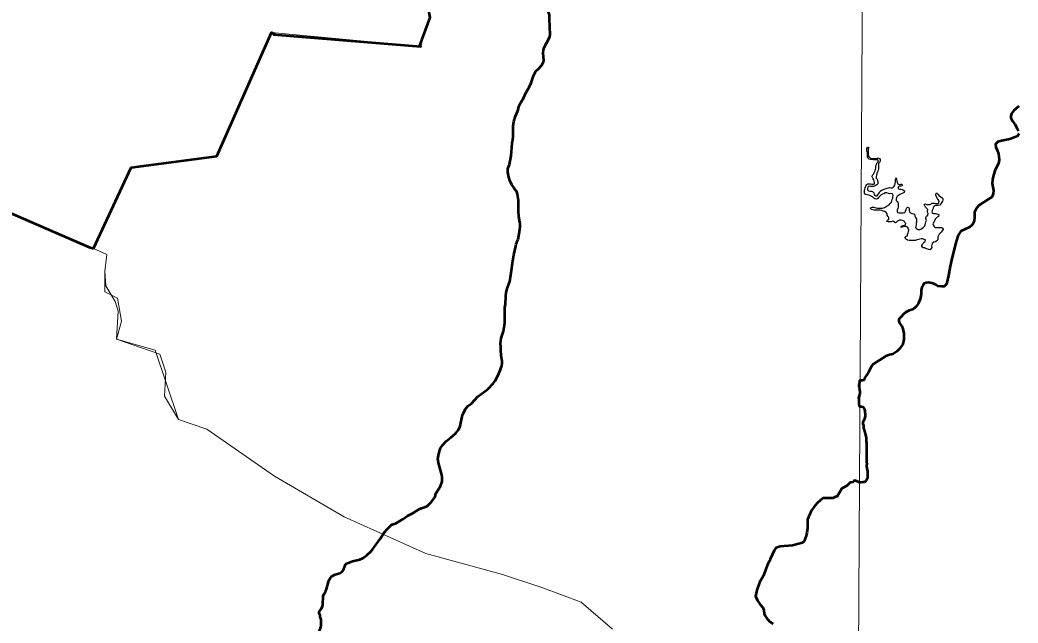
# Model space of a CAD drawing. Extents: x 553962 to 842807, y 8883888 to 9032388.
# Drawn here: x 809983 to 813925, y 9012211 to 9014591 of the extents above; entities that cross this region are included whole.
import ezdxf

# ---------------------------------------------------------------- set-up
doc = ezdxf.new("R2010")
doc.units = 0
doc.header["$LTSCALE"] = 160
doc.layers.add('60', color=7, linetype='Continuous', lineweight=13)

msp = doc.modelspace()

# ---------------------------------------------------------------- linework, layer by layer
at = {"layer": '60', "lineweight": 53}
msp.add_line((813295.6, 9013102.2), (813295.6, 9013102), dxfattribs=at)
at = {"layer": '60'}
for points in [[(813360.1, 9023569.2), (813315.9, 9015692.6), (813281.3, 9009840.4)], [(814058.4, 9015243.5), (813689.8, 9015320.5), (813533.2, 9015315.6), (811928.5, 9015311.7), (811551.6, 9014808.3), (811596.4, 9014776), (811583.4, 9014704.4), (811603.4, 9014600.9), (811582.8, 9014545.7), (811565.9, 9014486.8), (810976.4, 9014541.8), (810760.4, 9014054), (810422.8, 9014008.5), (810274.1, 9013689.6)], [(807515.6, 9014807.6), (807625.1, 9014740.5), (808178.2, 9014159.6), (808663, 9013964.7), (808733.5, 9013946.8), (808807.5, 9013941.2), (808889.7, 9013945.1), (808941.4, 9013950.6), (809001.5, 9013958.3), (809059.4, 9013966.1), (809097.7, 9013971.7), (809151.8, 9013980.8), (809202.2, 9013990.8), (809260.4, 9014004.8), (809324.9, 9014024.7), (809391.6, 9014051.6), (809431.2, 9014071.8), (809524.1, 9014130.6), (809755.2, 9013911.2), (810274.1, 9013689.6)], [(810274.1, 9013689.6), (810326.7, 9013666), (810318.4, 9013600.2), (810318.4, 9013518.1), (810367.7, 9013493.4), (810384.2, 9013403), (810363.8, 9013331), (810517.5, 9013288.4), (810608.8, 9013014.6), (810721.1, 9012976.7), (810988.1, 9012790.3), (811263.5, 9012630.7), (811586.1, 9012485.8), (811888.6, 9012402.7), (812043.7, 9012350.9), (812199.7, 9012293.3), (812323, 9012186.5)], [(810274.1, 9013689.6), (810326.7, 9013666), (810318.4, 9013600.2), (810322.5, 9013541.4), (810359.1, 9013480), (810371.6, 9013441.5), (810363.8, 9013331), (810534.9, 9013271.9), (810559.4, 9013200.9), (810554.2, 9013106.4), (810608.8, 9013014.6), (810721.1, 9012976.7), (810988.1, 9012790.3), (811263.5, 9012630.7), (811586.1, 9012485.8), (811888.6, 9012402.7), (812043.7, 9012350.9), (812199.7, 9012293.3), (812323, 9012186.5)]]:
    msp.add_lwpolyline(points, dxfattribs=at)
at = {"layer": '60', "lineweight": 35}
msp.add_lwpolyline([(807515.6, 9014807.6), (807625.1, 9014740.5), (808178.2, 9014159.6), (808663, 9013964.7), (808733.5, 9013946.8), (808807.5, 9013941.2), (808889.7, 9013945.1), (808941.4, 9013950.6), (809001.5, 9013958.3), (809059.4, 9013966.1), (809097.7, 9013971.7), (809151.8, 9013980.8), (809202.2, 9013990.8), (809260.4, 9014004.8), (809324.9, 9014024.7), (809391.6, 9014051.6), (809431.2, 9014071.8), (809524.1, 9014130.6), (809755.2, 9013911.2), (810274.1, 9013689.6)], dxfattribs=at)
at = {"layer": '60', "lineweight": 53}
for points in [[(811562.2, 9014490.5), (811603.4, 9014600.9), (811583.4, 9014704.4), (811596.4, 9014776), (811551.6, 9014808.3)], [(812029.2, 9014397.1), (812042.8, 9014411.4), (812047.5, 9014418), (812051.2, 9014425.6), (812052.3, 9014431.6), (812049.3, 9014460.3), (812050.8, 9014472.7), (812054.1, 9014482.1), (812062.1, 9014499), (812072.2, 9014516.3), (812075.8, 9014525.8), (812077.4, 9014533.3), (812075.5, 9014562.1), (812075.7, 9014573.7), (812074.2, 9014585.3), (812074.2, 9014611), (812071, 9014623.1)], [(810274.1, 9013689.6), (810422.8, 9014008.5), (810760.4, 9014054), (810976.4, 9014541.8), (810988.1, 9014535.1), (810983.9, 9014534), (811565.9, 9014486.8), (811562.2, 9014490.5)], [(812005.3, 9014350.1), (812009.6, 9014367.1), (812012.2, 9014373.7), (812021.2, 9014388.7), (812029.2, 9014397.1)], [(811965.1, 9014271.9), (811971.3, 9014281.8), (811980.7, 9014303.5), (811994.3, 9014325.5), (811994.3, 9014325.5), (812002.8, 9014342.9), (812005.3, 9014350.1)], [(811950.2, 9014236.8), (811954, 9014249.5), (811955.4, 9014252.6)], [(811955.4, 9014252.6), (811961.3, 9014265.9), (811965.1, 9014271.9)], [(813928, 9014251), (813909, 9014234.2), (813898.8, 9014221.8), (813896.6, 9014213), (813897.3, 9014204.2), (813903.9, 9014191.1), (813911.9, 9014180.1), (813922.1, 9014162.6), (813927.2, 9014153.8)], [(811927.5, 9014107.1), (811928.2, 9014109.7), (811930.7, 9014130.3), (811930.9, 9014172.5), (811933.8, 9014190.3), (811940.1, 9014211.9), (811947.8, 9014229.1), (811950.2, 9014236.8)], [(809526.7, 9014132.4), (809755.2, 9013911.2), (810257, 9013694.6), (810274.1, 9013689.6)], [(813929.4, 9014142.9), (813922.9, 9014132.6), (813909.7, 9014126.8), (813892.9, 9014121), (813859.4, 9014114.4), (813845.5, 9014110), (813836.7, 9014101.2), (813837.5, 9014088.8), (813843.3, 9014077.1), (813847.7, 9014062.5), (813850.6, 9014039.1), (813847.7, 9014024.5), (813834.5, 9013999.7), (813828, 9013978.5), (813824.3, 9013961.7), (813823.6, 9013945.6), (813825.8, 9013931), (813828.7, 9013917.8), (813826.5, 9013904.7), (813822.1, 9013891.5), (813809, 9013884.2), (813771.8, 9013860.1), (813761.6, 9013847.7)], [(811952, 9013836.9), (811952, 9013878.2), (811948.8, 9013902.7), (811945, 9013913.6), (811942.9, 9013917), (811937.4, 9013922.2), (811934, 9013929.3), (811926, 9013940.7), (811917.9, 9013957.1), (811914, 9013970.3), (811910.1, 9013990.3), (811910.6, 9014004.5), (811916.7, 9014020.2), (811923.8, 9014054.4), (811926.9, 9014104.6), (811927.5, 9014107.1)], [(811957.8, 9013792.7), (811953.5, 9013815.3), (811952, 9013836.9)], [(813761.6, 9013847.7), (813753.5, 9013832.3), (813753.5, 9013812.6), (813752.2, 9013796.5), (813745.9, 9013784.5), (813741.1, 9013779.7), (813733.9, 9013773.8), (813710.5, 9013762.9), (813698.8, 9013757.1), (813689.3, 9013741.7), (813681.3, 9013716.9), (813665.3, 9013655.3), (813657.1, 9013620), (813650.6, 9013583.2), (813644.1, 9013554), (813641.9, 9013546.7), (813633.8, 9013539.3), (813624.3, 9013539.3), (813609, 9013540.8), (813600.3, 9013545.2), (813592.2, 9013550.3), (813584.9, 9013552.5), (813569.6, 9013554.7), (813562.3, 9013554), (813553.5, 9013551), (813550.6, 9013544.5), (813544.8, 9013536.4), (813542.6, 9013523.3), (813541.9, 9013508.7), (813539, 9013488.9), (813530.2, 9013470.7), (813522.2, 9013459.7), (813509, 9013448.8), (813495.2, 9013444.4), (813481.5, 9013437.8), (813471.8, 9013429), (813463, 9013419.5), (813454.3, 9013410), (813454.3, 9013402), (813456.5, 9013394.7), (813466, 9013383), (813470.3, 9013372), (813474.7, 9013353.8), (813474.7, 9013329.7), (813470.3, 9013311.4), (813458.7, 9013294.6), (813446.2, 9013282.9), (813430.2, 9013272.7), (813417.1, 9013269), (813403.2, 9013264.6), (813353.6, 9013233.2), (813347, 9013224.4), (813333.2, 9013198.1), (813318.1, 9013178), (813317.2, 9013170), (813311.4, 9013168), (813300.9, 9013168.8)], [(811950.4, 9013725.1), (811955, 9013746.8), (811959.2, 9013775), (811958.8, 9013787.5), (811957.8, 9013792.7)], [(811931.2, 9013647.9), (811933.5, 9013664.6), (811937.1, 9013681.6), (811942.1, 9013698.2), (811943.4, 9013706.1), (811950, 9013723.2), (811950.4, 9013725.1)], [(811917.9, 9013559.4), (811925.9, 9013611.3), (811926.5, 9013622), (811931.2, 9013647.9)], [(811902.7, 9013501.9), (811904, 9013513.7), (811907.5, 9013530.7), (811917.9, 9013559.4)], [(811692.6, 9012949.9), (811704, 9012960.2), (811714.6, 9012973.1), (811721.4, 9012987.8), (811731.6, 9013032.8), (811734.3, 9013039.6), (811743.3, 9013056.6), (811753.9, 9013068.7), (811766.3, 9013078.1), (811791.5, 9013105.2), (811821, 9013126.2), (811831.7, 9013135.2), (811852, 9013156.6), (811860.6, 9013167.6), (811868.3, 9013181.1), (811874.1, 9013196.4), (811881.4, 9013211.8), (811885.8, 9013225.7), (811888, 9013237.3), (811888, 9013243.8), (811883.7, 9013267.1), (811881.8, 9013289.4), (811882.8, 9013302.7), (811880.9, 9013313.8), (811883.8, 9013335.5), (811893.2, 9013363), (811897.4, 9013386.5), (811898.1, 9013397.7), (811897.7, 9013439.4), (811898.8, 9013456.5), (811900.8, 9013469.4), (811902.5, 9013499.9), (811902.7, 9013501.9)], [(813295.6, 9013102), (813296.9, 9013089.1), (813296, 9013084.2), (813296.5, 9013076.9), (813297.2, 9013067.8), (813300.3, 9013065.7)], [(813300.3, 9013065.7), (813306.4, 9013065.7), (813312.5, 9013064.2), (813317.1, 9013058.5), (813319.1, 9013053.9), (813320.5, 9013047.3), (813320.5, 9013042.2), (813321, 9013037.1), (813321.5, 9013031.5), (813321.4, 9013025.9), (813319.3, 9013020.3), (813318.8, 9013014.2), (813315.3, 9013010.7), (813311.7, 9013002.5), (813312.1, 9012997.4), (813315.1, 9012991.8), (813315, 9012986.7), (813315, 9012980.1), (813318.5, 9012968.3), (813322.5, 9012954.1), (813323.9, 9012947.4), (813325.4, 9012941.8), (813325.9, 9012935.7), (813325.8, 9012928.1), (813326.3, 9012923), (813326.8, 9012917.4), (813327.2, 9012911.8), (813327.2, 9012905.1), (813327.2, 9012899.5), (813327.1, 9012893.4), (813327.1, 9012887.8), (813327, 9012881.7), (813327, 9012875.1), (813326.9, 9012867.9), (813326.9, 9012862.3), (813326.9, 9012855.7), (813326.8, 9012847.6), (813327.3, 9012839.9), (813327.2, 9012833.8), (813327.2, 9012827.2), (813327.6, 9012822.1), (813329.1, 9012815.5), (813330.1, 9012809.3), (813330.6, 9012802.2), (813330.5, 9012796.6), (813330.5, 9012790.5), (813330.4, 9012784.9), (813327.9, 9012779.3), (813325.8, 9012773.7), (813322.7, 9012769.7), (813317.1, 9012767.7), (813311.5, 9012766.7), (813304.4, 9012766.2), (813298.5, 9012766.2)], [(811453, 9012599.8), (811468.5, 9012605.1), (811495.1, 9012620.8), (811514.2, 9012634.3), (811534.5, 9012645), (811559.8, 9012661), (811569.4, 9012665), (811584.8, 9012669.9), (811592.8, 9012674.1), (811609.1, 9012689.2), (811622.8, 9012709.3), (811625.7, 9012721.8), (811643.6, 9012751.8), (811650.3, 9012769.2), (811651.2, 9012785.4), (811649.7, 9012796.5), (811637.7, 9012838.1), (811633.6, 9012859.2), (811636.9, 9012878.7), (811641.1, 9012893.3), (811644.2, 9012901.3), (811651.5, 9012912.9), (811666.1, 9012928.8), (811684.7, 9012942.8), (811692.6, 9012949.9)], [(813248.6, 9012752.3), (813229.6, 9012742.2), (813210.5, 9012710.8), (813203.9, 9012709), (813194, 9012704.6), (813156, 9012703.6), (813144.8, 9012696), (813131.3, 9012684.9), (813118.2, 9012668.7), (813108.2, 9012653.7), (813103.1, 9012640.8), (813098.4, 9012632.7), (813094.1, 9012619.6), (813093.1, 9012586.2), (813091.4, 9012567.7), (813088.5, 9012555.7), (813079.9, 9012534.6), (813073.7, 9012527.8), (813054.7, 9012522), (813034.2, 9012517.7), (812986, 9012512.7), (812973.6, 9012509.9), (812970.3, 9012508.5), (812967.4, 9012505.9), (812961.9, 9012497.6), (812946.8, 9012464), (812945.2, 9012458.5), (812936.3, 9012445.5), (812918.2, 9012396.7), (812903.7, 9012370.8), (812893, 9012340.6), (812888.3, 9012317.7), (812895.8, 9012300.3), (812906.4, 9012284.5), (812914.2, 9012275.2), (812916.6, 9012272.8), (812918, 9012269.3)], [(813298.5, 9012766.2), (813281.4, 9012773.4), (813276.6, 9012772.4), (813272.4, 9012767.7), (813261.9, 9012765.8), (813248.6, 9012752.3), (813248.6, 9012752.3)], [(811270.3, 9012444.3), (811270.5, 9012444.6), (811296.2, 9012455.2), (811326, 9012462.3), (811337.1, 9012467.9), (811352.7, 9012479.5), (811368.3, 9012493.4), (811375.9, 9012501.2), (811375.9, 9012501.2), (811406, 9012543.3), (811423.1, 9012570.3), (811434.5, 9012583.3), (811452.2, 9012599.5), (811453, 9012599.8)], [(811190.8, 9012338.6), (811194.2, 9012345.3), (811201.2, 9012374.3), (811203.1, 9012379.7), (811209.1, 9012389.9), (811213.8, 9012394.9), (811220.2, 9012399.4), (811228.6, 9012403.2), (811247, 9012408.6), (811255.6, 9012414.1), (811258.6, 9012417.8), (811262.8, 9012425.2), (811270.3, 9012444.3)], [(811168.7, 9012236.2), (811169, 9012242.5), (811165.5, 9012249.9), (811165.5, 9012255.4), (811167.8, 9012260.2), (811174.3, 9012269.2), (811177.7, 9012277.6), (811179.1, 9012283.7), (811181.1, 9012317.8), (811184.7, 9012326.9), (811184.7, 9012326.9), (811190.8, 9012338.6)], [(811091.4, 9012106.7), (811091.5, 9012106.9), (811109.7, 9012116), (811120.5, 9012124.1), (811142.5, 9012147.4), (811155.3, 9012162.6), (811161.8, 9012173.8), (811168.4, 9012187.7), (811171.2, 9012195.5), (811172.6, 9012203), (811173.3, 9012225.9), (811168.7, 9012235.8), (811168.7, 9012236.2)], [(812918, 9012269.3), (812920.5, 9012262), (812922.8, 9012247.6), (812926.2, 9012239.2), (812931.8, 9012231.5), (812943.9, 9012217.8), (812957.4, 9012207.7)]]:
    msp.add_lwpolyline(points, dxfattribs=at)
at = {"layer": '60', "lineweight": 25}
for points in [[(813413.9, 9013906.8), (813407.3, 9013908.9), (813400.7, 9013909), (813395.1, 9013905.5), (813389.6, 9013903.4), (813384.7, 9013901.4), (813380.1, 9013897.1), (813374.3, 9013890.4), (813371.4, 9013885.8), (813366.4, 9013884.2), (813359.8, 9013884.8), (813355.3, 9013888.4), (813350.7, 9013893), (813345.7, 9013896.1), (813340.1, 9013898.1), (813334, 9013899.7), (813328.9, 9013900.8), (813323.3, 9013902.8), (813319.3, 9013906.9), (813319.3, 9013912), (813319.3, 9013917.6), (813319.4, 9013922.7), (813321, 9013928.3), (813323, 9013932.9), (813325.1, 9013937.5), (813327.2, 9013942), (813331.7, 9013944), (813337.3, 9013944.5), (813342.9, 9013944.5), (813348, 9013942.4), (813354.1, 9013942.4), (813358.7, 9013944.4), (813358.7, 9013950), (813356.7, 9013954.6), (813355.2, 9013960.7), (813351.7, 9013966.3), (813349.2, 9013971.9), (813350.8, 9013978), (813353.9, 9013982.1), (813357.5, 9013987.2), (813359, 9013992.8), (813361.1, 9013998.3), (813363.2, 9014004.5), (813363.2, 9014010.6), (813363.8, 9014015.7), (813365.8, 9014020.2), (813367.4, 9014025.3), (813371.5, 9014029.4), (813374.6, 9014033.9), (813371.6, 9014038.5), (813366, 9014039.1), (813358.8, 9014039.1), (813352.7, 9014039.2), (813347.7, 9014040.7), (813342.6, 9014039.7), (813336, 9014041.3), (813333, 9014046.4), (813331, 9014051.5), (813331, 9014057.6), (813330.5, 9014063.2), (813330.6, 9014068.3), (813328.6, 9014072.9), (813328.1, 9014079.1), (813328.6, 9014084.1), (813331.2, 9014089.7), (813335.8, 9014087.7), (813333.7, 9014083.1), (813333.2, 9014076.5), (813333.1, 9014070.4), (813333.1, 9014064.8), (813333.6, 9014059.7), (813335, 9014054), (813338.1, 9014048.9), (813342.6, 9014045.3), (813348.2, 9014044.3), (813355.8, 9014044.2), (813362.4, 9014044.2), (813367.5, 9014044.7), (813372.6, 9014046.7), (813378.2, 9014044.6), (813380.2, 9014040), (813380.7, 9014034.4), (813378.1, 9014028.3), (813374.5, 9014024.8), (813374, 9014019.7), (813374.4, 9014013), (813374.4, 9014008), (813374.3, 9014002.3), (813372.3, 9013997.3), (813370.2, 9013992.2), (813368.1, 9013985.6), (813366.6, 9013977.9), (813364.5, 9013972.9), (813365, 9013967.3), (813368.5, 9013962.1), (813370.5, 9013957.5), (813371, 9013951.4), (813370.9, 9013944.3), (813367.8, 9013940.2), (813361.2, 9013936.2), (813353.5, 9013934.2)], [(813353.5, 9013934.2), (813347.9, 9013933.7), (813342.9, 9013934.3), (813336.2, 9013934.8), (813331.7, 9013931.8), (813330.6, 9013926.2), (813330.6, 9013921.1), (813334.1, 9013917), (813340.7, 9013914.9), (813346.8, 9013914.9), (813349.7, 9013914.5), (813355.7, 9013908.5), (813357.2, 9013903.3), (813358.6, 9013899.6), (813363.5, 9013897), (813368.5, 9013896.4), (813371.6, 9013900.5), (813374.7, 9013906.1), (813377.8, 9013910.1), (813380.4, 9013915.2), (813386.5, 9013919.2), (813390.7, 9013920.5), (813396.6, 9013922.7), (813404.8, 9013926.4), (813417.6, 9013929.7), (813422.7, 9013929.2), (813427.8, 9013928.1), (813431.8, 9013931.2), (813435.9, 9013934.7), (813438.5, 9013939.3), (813440.1, 9013945.9), (813441.2, 9013952), (813441.2, 9013957.6), (813441.7, 9013963.2), (813443.8, 9013967.8), (813445.3, 9013961.7), (813446.3, 9013956.6), (813447.2, 9013949.9), (813450.8, 9013944.8), (813455.3, 9013942.2), (813461.4, 9013942.7), (813466.5, 9013942.7), (813468.5, 9013937.6), (813462.9, 9013935.6), (813457.3, 9013935.1), (813452.7, 9013932.1), (813450.6, 9013926.5), (813456.7, 9013923.4), (813462.8, 9013922.8), (813467.9, 9013921.8), (813472.5, 9013919.7), (813477, 9013917.1), (813474.9, 9013910), (813470.3, 9013907), (813464.2, 9013905), (813458.6, 9013902), (813453, 9013898.9), (813447.4, 9013895.9), (813445.3, 9013890.3), (813443.7, 9013884.7), (813443.7, 9013878.6), (813447.2, 9013874.5), (813450.2, 9013870.4), (813451.2, 9013864.3), (813452.2, 9013857.7), (813452.2, 9013852.6), (813450.6, 9013847.5), (813448, 9013840.9), (813447.5, 9013835.8), (813449.5, 9013831.2), (813455.6, 9013830.2), (813461.7, 9013830.1), (813466.8, 9013830.1), (813471.8, 9013830.1), (813478, 9013831), (813481, 9013836.6), (813483.1, 9013842.7), (813484.2, 9013848.8), (813488.3, 9013852.4), (813493.3, 9013850.8), (813495.3, 9013844.7), (813495.8, 9013839.6), (813496.8, 9013834), (813500.3, 9013830.4), (813505.9, 9013827.8), (813514, 9013826.2), (813517.6, 9013821.6), (813518, 9013816.5), (813520, 9013811.4), (813523.6, 9013804.8), (813523.5, 9013798.7), (813523.5, 9013793.6), (813523.4, 9013788.5), (813523.4, 9013782.3), (813521.3, 9013777.3), (813520.3, 9013772.2), (813524.3, 9013766.6), (813530.9, 9013764.5), (813537, 9013763.9), (813541.6, 9013765.9), (813546.7, 9013770)], [(813578.7, 9013683.7), (813572.6, 9013685.2), (813563.9, 9013688.4), (813556.3, 9013691.5), (813550.7, 9013692), (813545.2, 9013695.6), (813545.2, 9013700.7), (813547.8, 9013705.3), (813550.9, 9013710.3), (813554.5, 9013713.9), (813558.6, 9013716.9), (813560.1, 9013723), (813555, 9013725.1), (813549, 9013726.7), (813543.4, 9013726.7), (813537.8, 9013726.2), (813532.2, 9013724.2), (813525.5, 9013723.2), (813519.9, 9013721.2), (813512.8, 9013720.3), (813507.2, 9013720.3), (813501.6, 9013720.3), (813495.5, 9013720.4), (813488.9, 9013721.5), (813484.8, 9013724.5), (813480.8, 9013727.6), (813478.8, 9013732.2), (813483.4, 9013737.3), (813488, 9013739.3), (813488.5, 9013744.4), (813490.6, 9013751), (813492.7, 9013755.6), (813493.2, 9013763.2), (813491.3, 9013768.8), (813488.2, 9013773.4), (813483.7, 9013775.5), (813478.6, 9013775.5), (813473, 9013775), (813467.4, 9013773.5), (813462.3, 9013773.1), (813464.4, 9013778.1), (813470, 9013780.2), (813475.6, 9013780.6), (813480.7, 9013782.1), (813482.2, 9013787.2), (813478.7, 9013792.3), (813475.2, 9013796.9), (813469.1, 9013799.5), (813463.5, 9013801.1), (813456.9, 9013801.1), (813448.7, 9013797.6), (813445.6, 9013792.5), (813440.6, 9013791), (813435, 9013794.1), (813430.4, 9013797.2), (813424.3, 9013794.7), (813417.7, 9013794.2), (813412.1, 9013794.3), (813407, 9013795.8), (813409.6, 9013800.9), (813414.2, 9013805), (813414.7, 9013810), (813411.7, 9013815.2), (813408.2, 9013821.3), (813408.2, 9013826.4), (813404.2, 9013831), (813398.6, 9013835.1), (813393.1, 9013836.7), (813387, 9013838.8), (813380.9, 9013840.3), (813375.8, 9013840.3), (813369.2, 9013840.4), (813363.1, 9013840.4), (813357, 9013841), (813351.9, 9013841.5), (813346.3, 9013843.6), (813342.3, 9013846.7), (813344.3, 9013851.2), (813349.4, 9013852.7), (813355, 9013852.7), (813360.1, 9013851.2), (813365.2, 9013849.1), (813370.2, 9013848), (813376.3, 9013848), (813383, 9013847.9), (813389.6, 9013847.9), (813397.2, 9013850.4), (813404.4, 9013854.4), (813412, 9013860), (813416.6, 9013862), (813420.7, 9013866.6), (813424.8, 9013871.6), (813426.4, 9013877.2), (813428.5, 9013882.3), (813430, 9013887.4), (813431.1, 9013893.5), (813432.1, 9013898.6), (813430.1, 9013903.7), (813425.6, 9013905.7), (813418.4, 9013904.3), (813413.9, 9013906.8)], [(813546.7, 9013770), (813551.8, 9013773.5), (813556.4, 9013778.1), (813558, 9013783.2), (813559.6, 9013788.7), (813561.6, 9013793.8), (813563.3, 9013800), (813561.2, 9013807.1), (813561.3, 9013810), (813563.8, 9013816.2), (813569.2, 9013821), (813570, 9013827.4), (813568, 9013832), (813567.5, 9013837.1), (813568.6, 9013842.7), (813564, 9013847.8), (813560, 9013851.9), (813557.5, 9013857), (813554.5, 9013862.6), (813558.3, 9013864.9), (813565.2, 9013863.1), (813570.2, 9013863), (813575.8, 9013863), (813580.9, 9013863.5), (813585.2, 9013867.8), (813588.1, 9013868.5), (813594.7, 9013868.5), (813600.8, 9013866.9), (813607.9, 9013866.9), (813612.5, 9013869.4), (813613.6, 9013876), (813610, 9013882.1), (813605.5, 9013888.3), (813603.5, 9013892.9), (813601, 9013899), (813600.5, 9013904.1), (813602.6, 9013908.7), (813608.1, 9013903), (813613.2, 9013896.4), (813618.2, 9013893.8), (813623.8, 9013890.2), (813628.4, 9013886.6), (813628.3, 9013881.5), (813626.8, 9013876.4), (813623.7, 9013872.4), (813620.1, 9013865.8), (813616, 9013859.7), (813608.1, 9013859), (813599.8, 9013858.4), (813592.6, 9013855.5), (813590.2, 9013850.1), (813588.4, 9013844.6), (813585.8, 9013839.5), (813584.3, 9013834.4), (813585.8, 9013828.8), (813591.3, 9013827.2), (813599.5, 9013826.7), (813604.6, 9013826.2), (813611.7, 9013823), (813611.1, 9013815.9), (813606, 9013812.9), (813601.4, 9013808.3), (813598.3, 9013804.3), (813594.7, 9013798.2), (813592.6, 9013793.6), (813589.6, 9013789.6), (813589.2, 9013786.1), (813591, 9013780.4), (813594, 9013775.8), (813598.1, 9013771.7), (813604.2, 9013771.6), (813611.3, 9013772.1), (813618.4, 9013772.6), (813623.5, 9013772), (813628.6, 9013770), (813629.6, 9013764.9), (813626, 9013759.3), (813621.9, 9013754.2), (813617.8, 9013749.1), (813614.2, 9013745.1), (813611.1, 9013740.5), (813608, 9013734.9), (813608, 9013728.8), (813608.4, 9013723.7), (813604.8, 9013719.2), (813598.7, 9013715.1), (813592.6, 9013713.7), (813586, 9013709.1), (813584.4, 9013704), (813582.8, 9013698.9), (813584.8, 9013693.3), (813578.7, 9013683.7)], [(811917.9, 9013559.4), (811925.9, 9013611.3), (811926.5, 9013622), (811931.2, 9013647.9)], [(811902.7, 9013501.9), (811904, 9013513.7), (811907.5, 9013530.7), (811917.9, 9013559.4)], [(811692.6, 9012949.9), (811704, 9012960.2), (811714.6, 9012973.1), (811721.4, 9012987.8), (811731.6, 9013032.8), (811734.3, 9013039.6), (811743.3, 9013056.6), (811753.9, 9013068.7), (811766.3, 9013078.1), (811791.5, 9013105.2), (811821, 9013126.2), (811831.7, 9013135.2), (811852, 9013156.6), (811860.6, 9013167.6), (811868.3, 9013181.1), (811874.1, 9013196.4), (811881.4, 9013211.8), (811885.8, 9013225.7), (811888, 9013237.3), (811888, 9013243.8), (811883.7, 9013267.1), (811881.8, 9013289.4), (811882.8, 9013302.7), (811880.9, 9013313.8), (811883.8, 9013335.5), (811893.2, 9013363), (811897.4, 9013386.5), (811898.1, 9013397.7), (811897.7, 9013439.4), (811898.8, 9013456.5), (811900.8, 9013469.4), (811902.5, 9013499.9), (811902.7, 9013501.9)], [(811453, 9012599.8), (811468.5, 9012605.1), (811495.1, 9012620.8), (811514.2, 9012634.3), (811534.5, 9012645), (811559.8, 9012661), (811569.4, 9012665), (811584.8, 9012669.9), (811592.8, 9012674.1), (811609.1, 9012689.2), (811622.8, 9012709.3), (811625.7, 9012721.8), (811643.6, 9012751.8), (811650.3, 9012769.2), (811651.2, 9012785.4), (811649.7, 9012796.5), (811637.7, 9012838.1), (811633.6, 9012859.2), (811636.9, 9012878.7), (811641.1, 9012893.3), (811644.2, 9012901.3), (811651.5, 9012912.9), (811666.1, 9012928.8), (811684.7, 9012942.8), (811692.6, 9012949.9)], [(811270.3, 9012444.3), (811270.5, 9012444.6), (811296.2, 9012455.2), (811326, 9012462.3), (811337.1, 9012467.9), (811352.7, 9012479.5), (811368.3, 9012493.4), (811375.9, 9012501.2), (811375.9, 9012501.2), (811406, 9012543.3), (811423.1, 9012570.3), (811434.5, 9012583.3), (811452.2, 9012599.5), (811453, 9012599.8)], [(811190.8, 9012338.6), (811194.2, 9012345.3), (811201.2, 9012374.3), (811203.1, 9012379.7), (811209.1, 9012389.9), (811213.8, 9012394.9), (811220.2, 9012399.4), (811228.6, 9012403.2), (811247, 9012408.6), (811255.6, 9012414.1), (811258.6, 9012417.8), (811262.8, 9012425.2), (811270.3, 9012444.3)], [(811168.7, 9012236.2), (811169, 9012242.5), (811165.5, 9012249.9), (811165.5, 9012255.4), (811167.8, 9012260.2), (811174.3, 9012269.2), (811177.7, 9012277.6), (811179.1, 9012283.7), (811181.1, 9012317.8), (811184.7, 9012326.9), (811184.7, 9012326.9), (811190.8, 9012338.6)], [(811091.4, 9012106.7), (811091.5, 9012106.9), (811109.7, 9012116), (811120.5, 9012124.1), (811142.5, 9012147.4), (811155.3, 9012162.6), (811161.8, 9012173.8), (811168.4, 9012187.7), (811171.2, 9012195.5), (811172.6, 9012203), (811173.3, 9012225.9), (811168.7, 9012235.8), (811168.7, 9012236.2)]]:
    msp.add_lwpolyline(points, dxfattribs=at)
at = {"layer": '60', "lineweight": 53}
msp.add_spline([(813300.9, 9013168.8), (813299, 9013167.9), (813298.7, 9013164.1), (813296.8, 9013150.1), (813297.9, 9013137.2), (813300.6, 9013122.8), (813300.2, 9013116.7), (813295.6, 9013102.2)], degree=3, dxfattribs=at)

# ---------------------------------------------------------------- texts
at = {"layer": '60', "width": 0.9}
msp.add_text('R I O   S Ã O   F R A N C I S C O', height=500, rotation=332.036, dxfattribs=at).set_placement((805040.4, 9013317.1))

doc.saveas('drawing.dxf')
